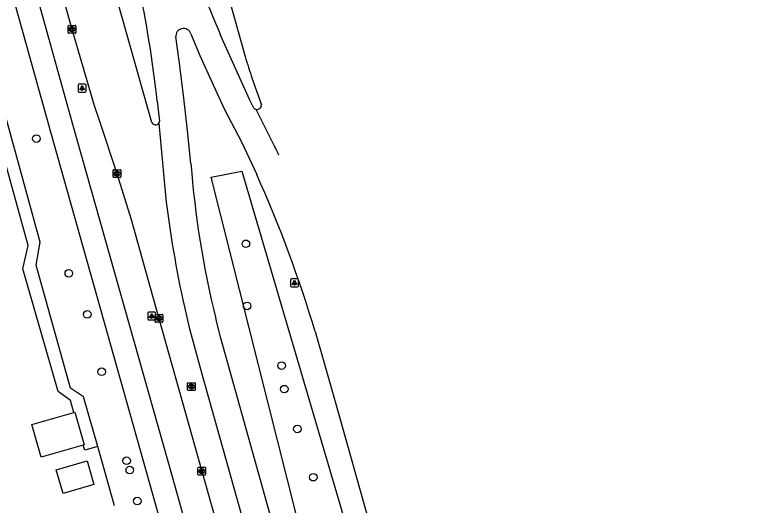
# Model space of a CAD drawing. Extents: x 158461 to 159795, y 387220 to 388672.
# Drawn here: x 159668.4 to 159762.4, y 388047.3 to 388110.5 of the extents above; entities that cross this region are included whole.
import ezdxf

# ---------------------------------------------------------------- set-up
doc = ezdxf.new("R2010")
doc.units = 0
for name, color, linetype in [('IMGEO_Berm_groen', 7, 'Continuous'), ('IMGEO_Boom', 7, 'Continuous'), ('IMGEO_Fietspad_gesloten', 7, 'Continuous'), ('IMGEO_Kolk', 7, 'Continuous'), ('IMGEO_Lichtpunt', 7, 'Continuous'), ('IMGEO_OVBaan_gesloten', 7, 'Continuous'), ('IMGEO_Pand', 7, 'Continuous'), ('IMGEO_Rijbaan_regionaal_gesloten', 7, 'Continuous'), ('IMGEO_Rioolput', 7, 'Continuous'), ('IMGEO_Voetpad_open', 7, 'Continuous')]:
    doc.layers.add(name, color=color, linetype=linetype)

msp = doc.modelspace()

# ---------------------------------------------------------------- linework, layer by layer
at = {"layer": 'IMGEO_Berm_groen'}
for points in [[(159726.858, 387965.154), (159719.152, 387992.089), (159718.836, 387993.193), (159709.57, 388026.682), (159693.688, 388089.539), (159697.615, 388090.324), (159725.968, 387994.039), (159733.401, 387966.816)], [(159681.26, 388047.286), (159679.084, 388054.896)]]:
    msp.add_lwpolyline(points, dxfattribs=at)
at = {"layer": 'IMGEO_Boom'}
for centre in [(159671.195, 388094.508), (159698.151, 388080.98), (159675.367, 388077.183), (159698.319, 388073.001), (159677.738, 388071.898), (159702.756, 388065.316), (159679.598, 388064.529), (159703.09, 388062.293), (159704.786, 388057.184), (159682.798, 388053.079), (159683.218, 388051.886), (159706.833, 388050.97), (159684.173, 388047.895)]:
    msp.add_circle(centre, 0.489, dxfattribs=at)
at = {"layer": 'IMGEO_Fietspad_gesloten'}
for points in [[(159719.293, 387941.833), (159710.205, 387974.098), (159706.965, 387985.823), (159699.595, 388012.088), (159688.704, 388051.001), (159675.816, 388096.643), (159672.816, 388107.446), (159668.055, 388124.522), (159662.165, 388145.161), (159661.289, 388148.426)], [(159660.304, 388140.704), (159661.947, 388135.028), (159664.534, 388125.683), (159669.802, 388106.904), (159673.015, 388095.37), (159685.789, 388050.048), (159696.558, 388011.582), (159703.942, 387985.301)]]:
    msp.add_lwpolyline(points, dxfattribs=at)
at = {"layer": 'IMGEO_Kolk'}
for p, q in [((159675.272, 388108.137), (159675.272, 388108.989)), ((159675.347, 388109.063), (159676.199, 388109.063)), ((159675.76, 388108.843), (159675.785, 388108.843)), ((159676.273, 388108.989), (159676.273, 388108.137)), ((159676.199, 388108.063), (159675.347, 388108.063)), ((159675.783, 388108.283), (159675.758, 388108.283)), ((159681.141, 388090.515), (159681.993, 388090.515)), ((159681.066, 388089.589), (159681.066, 388090.441)), ((159681.577, 388089.735), (159681.552, 388089.735)), ((159681.554, 388090.295), (159681.579, 388090.295)), ((159682.067, 388090.441), (159682.067, 388089.589)), ((159681.993, 388089.515), (159681.141, 388089.515)), ((159686.471, 388070.97), (159686.471, 388071.822)), ((159686.546, 388071.896), (159687.398, 388071.896)), ((159686.959, 388071.676), (159686.984, 388071.676)), ((159687.472, 388071.822), (159687.472, 388070.97)), ((159687.398, 388070.896), (159686.546, 388070.896)), ((159686.982, 388071.116), (159686.957, 388071.116)), ((159691.976, 388051.323), (159691.976, 388052.175)), ((159692.051, 388052.249), (159692.903, 388052.249)), ((159692.464, 388052.029), (159692.489, 388052.029)), ((159692.977, 388052.175), (159692.977, 388051.323)), ((159692.903, 388051.249), (159692.051, 388051.249)), ((159692.487, 388051.469), (159692.462, 388051.469))]:
    msp.add_line(p, q, dxfattribs=at)
for points in [[(159675.272, 388108.137), (159675.272, 388108.989)], [(159675.347, 388109.063), (159676.199, 388109.063)], [(159675.593, 388108.763), (159675.716, 388108.763), (159675.716, 388108.612), (159675.846, 388108.763), (159676.01, 388108.763), (159675.864, 388108.612), (159676.017, 388108.363), (159675.865, 388108.363), (159675.78, 388108.527), (159675.716, 388108.46), (159675.716, 388108.363), (159675.593, 388108.363), (159675.593, 388108.763)], [(159676.273, 388108.989), (159676.273, 388108.137)], [(159676.199, 388108.063), (159675.347, 388108.063)], [(159681.141, 388090.515), (159681.993, 388090.515)], [(159681.066, 388089.589), (159681.066, 388090.441)], [(159681.387, 388090.215), (159681.51, 388090.215), (159681.51, 388090.064), (159681.64, 388090.215), (159681.804, 388090.215), (159681.658, 388090.064), (159681.811, 388089.815), (159681.659, 388089.815), (159681.574, 388089.979), (159681.51, 388089.912), (159681.51, 388089.815), (159681.387, 388089.815), (159681.387, 388090.215)], [(159682.067, 388090.441), (159682.067, 388089.589)], [(159681.993, 388089.515), (159681.141, 388089.515)], [(159686.471, 388070.97), (159686.471, 388071.822)], [(159686.546, 388071.896), (159687.398, 388071.896)], [(159687.472, 388071.822), (159687.472, 388070.97)], [(159687.398, 388070.896), (159686.546, 388070.896)], [(159686.792, 388071.596), (159686.915, 388071.596), (159686.915, 388071.445), (159687.045, 388071.596), (159687.209, 388071.596), (159687.063, 388071.445), (159687.216, 388071.196), (159687.064, 388071.196), (159686.979, 388071.36), (159686.915, 388071.293), (159686.915, 388071.196), (159686.792, 388071.196), (159686.792, 388071.596)], [(159691.976, 388051.323), (159691.976, 388052.175)], [(159692.051, 388052.249), (159692.903, 388052.249)], [(159692.297, 388051.949), (159692.42, 388051.949), (159692.42, 388051.798), (159692.55, 388051.949), (159692.714, 388051.949), (159692.568, 388051.798), (159692.721, 388051.549), (159692.569, 388051.549), (159692.484, 388051.713), (159692.42, 388051.646), (159692.42, 388051.549), (159692.297, 388051.549), (159692.297, 388051.949)], [(159692.977, 388052.175), (159692.977, 388051.323)], [(159692.903, 388051.249), (159692.051, 388051.249)]]:
    msp.add_lwpolyline(points, dxfattribs=at)
for centre, start, end in [((159675.349, 388108.987), 91.55205, 178.44795), ((159675.349, 388108.987), 91.55205, 178.44795), ((159676.197, 388108.987), 1.55205, 88.44795), ((159676.197, 388108.987), 1.55205, 88.44795), ((159675.349, 388108.139), 181.55205, 268.44795), ((159675.349, 388108.139), 181.55205, 268.44795), ((159676.197, 388108.139), 271.55205, 358.44795), ((159676.197, 388108.139), 271.55205, 358.44795), ((159681.143, 388090.439), 91.55205, 178.44795), ((159681.143, 388090.439), 91.55205, 178.44795), ((159681.991, 388090.439), 1.55205, 88.44795), ((159681.991, 388090.439), 1.55205, 88.44795), ((159681.143, 388089.591), 181.55205, 268.44795), ((159681.143, 388089.591), 181.55205, 268.44795), ((159681.991, 388089.591), 271.55205, 358.44795), ((159681.991, 388089.591), 271.55205, 358.44795), ((159686.548, 388071.82), 91.55205, 178.44795), ((159686.548, 388071.82), 91.55205, 178.44795), ((159687.396, 388071.82), 1.55205, 88.44795), ((159687.396, 388071.82), 1.55205, 88.44795), ((159686.548, 388070.972), 181.55205, 268.44795), ((159686.548, 388070.972), 181.55205, 268.44795), ((159687.396, 388070.972), 271.55205, 358.44795), ((159687.396, 388070.972), 271.55205, 358.44795), ((159692.053, 388052.173), 91.55205, 178.44795), ((159692.053, 388052.173), 91.55205, 178.44795), ((159692.901, 388052.173), 1.55205, 88.44795), ((159692.901, 388052.173), 1.55205, 88.44795), ((159692.053, 388051.325), 181.55205, 268.44795), ((159692.053, 388051.325), 181.55205, 268.44795), ((159692.901, 388051.325), 271.55205, 358.44795), ((159692.901, 388051.325), 271.55205, 358.44795)]:
    msp.add_arc(centre, 0.0765, start, end, dxfattribs=at)
for centre, major_axis, ratio, start_param, end_param in [((159675.759, 388108.563), (-0.387, 0.002), 0.722429, 4.712389, 7.853982), ((159675.784, 388108.563), (-0.39, 0.002), 0.717154, 1.570796, 4.712389), ((159681.553, 388090.015), (-0.387, 0.002), 0.722429, 4.712389, 7.853982), ((159681.578, 388090.015), (-0.39, 0.002), 0.717154, 1.570796, 4.712389), ((159686.958, 388071.396), (-0.387, 0.002), 0.722429, 4.712389, 7.853982), ((159686.983, 388071.396), (-0.39, 0.002), 0.717154, 1.570796, 4.712389), ((159692.463, 388051.749), (-0.387, 0.002), 0.722429, 4.712389, 7.853982), ((159692.488, 388051.749), (-0.39, 0.002), 0.717154, 1.570796, 4.712389)]:
    msp.add_ellipse(centre, major_axis=major_axis, ratio=ratio, start_param=start_param, end_param=end_param, dxfattribs=at)
at = {"layer": 'IMGEO_Lichtpunt'}
for p, q in [((159676.585, 388101.396), (159676.585, 388100.589)), ((159676.585, 388101.396), (159676.585, 388100.589)), ((159677.487, 388101.491), (159676.679, 388101.491)), ((159677.487, 388101.491), (159676.679, 388101.491)), ((159677.581, 388100.589), (159677.581, 388101.396)), ((159677.581, 388100.589), (159677.581, 388101.396)), ((159676.679, 388100.495), (159677.487, 388100.495)), ((159676.679, 388100.495), (159677.487, 388100.495)), ((159703.912, 388076.368), (159703.912, 388075.561)), ((159703.912, 388076.368), (159703.912, 388075.561)), ((159704.814, 388076.463), (159704.006, 388076.463)), ((159704.814, 388076.463), (159704.006, 388076.463)), ((159704.908, 388075.561), (159704.908, 388076.368)), ((159704.908, 388075.561), (159704.908, 388076.368)), ((159704.006, 388075.467), (159704.814, 388075.467)), ((159704.006, 388075.467), (159704.814, 388075.467)), ((159685.539, 388072.099), (159685.539, 388071.292)), ((159685.539, 388072.099), (159685.539, 388071.292)), ((159686.441, 388072.194), (159685.633, 388072.194)), ((159686.441, 388072.194), (159685.633, 388072.194)), ((159686.535, 388071.292), (159686.535, 388072.099)), ((159686.535, 388071.292), (159686.535, 388072.099)), ((159685.633, 388071.198), (159686.441, 388071.198)), ((159685.633, 388071.198), (159686.441, 388071.198))]:
    msp.add_line(p, q, dxfattribs=at)
for points in [[(159676.959, 388101.06), (159676.998, 388101.032), (159676.81, 388100.77), (159676.772, 388100.797), (159676.959, 388101.06)], [(159677.061, 388101.012), (159677.108, 388101.012), (159677.108, 388100.69), (159677.061, 388100.69), (159677.061, 388101.012)], [(159677.171, 388101.032), (159677.209, 388101.059), (159677.396, 388100.797), (159677.357, 388100.769), (159677.171, 388101.032)], [(159704.286, 388076.032), (159704.325, 388076.004), (159704.137, 388075.742), (159704.099, 388075.769), (159704.286, 388076.032)], [(159704.388, 388075.984), (159704.435, 388075.984), (159704.435, 388075.662), (159704.388, 388075.662), (159704.388, 388075.984)], [(159704.498, 388076.004), (159704.536, 388076.031), (159704.723, 388075.769), (159704.684, 388075.741), (159704.498, 388076.004)], [(159685.913, 388071.763), (159685.952, 388071.735), (159685.764, 388071.473), (159685.726, 388071.5), (159685.913, 388071.763)], [(159686.015, 388071.715), (159686.062, 388071.715), (159686.062, 388071.393), (159686.015, 388071.393), (159686.015, 388071.715)], [(159686.125, 388071.735), (159686.163, 388071.762), (159686.35, 388071.5), (159686.311, 388071.472), (159686.125, 388071.735)]]:
    msp.add_lwpolyline(points, dxfattribs=at)
for centre in [(159677.084, 388101.194), (159704.411, 388076.166), (159686.038, 388071.897)]:
    msp.add_circle(centre, 0.0994, dxfattribs=at)
for centre, start, end in [((159676.679, 388101.396), 90, 180), ((159676.679, 388101.396), 90, 180), ((159677.487, 388101.396), 0, 90), ((159677.487, 388101.396), 0, 90), ((159676.679, 388100.589), 180, 270), ((159676.679, 388100.589), 180, 270), ((159677.487, 388100.589), 270, 0), ((159677.487, 388100.589), 270, 360), ((159704.006, 388076.368), 90, 180), ((159704.006, 388076.368), 90, 180), ((159704.814, 388076.368), 0, 90), ((159704.814, 388076.368), 0, 90), ((159704.006, 388075.561), 180, 270), ((159704.006, 388075.561), 180, 270), ((159704.814, 388075.561), 270, 0), ((159704.814, 388075.561), 270, 360), ((159685.633, 388072.099), 90, 180), ((159685.633, 388072.099), 90, 180), ((159686.441, 388072.099), 0, 90), ((159686.441, 388072.099), 0, 90), ((159685.633, 388071.292), 180, 270), ((159685.633, 388071.292), 180, 270), ((159686.441, 388071.292), 270, 0), ((159686.441, 388071.292), 270, 360)]:
    msp.add_arc(centre, 0.0946, start, end, dxfattribs=at)
at = {"layer": 'IMGEO_OVBaan_gesloten'}
for points in [[(159691.076, 388091.329), (159690.663, 388095.568), (159690.143, 388100.083), (159689.591, 388104.49), (159689.125, 388107.59)], [(159691.066, 388107.989), (159692.24, 388105.187), (159693.924, 388101.424), (159695.457, 388098.186), (159697.53, 388094.178), (159699.551, 388089.905)], [(159699.175, 388098.436), (159698.664, 388099.445), (159694.91, 388107.795)], [(159686.757, 388099.309), (159687.042, 388096.768)], [(159701.681, 388093.892), (159699.48, 388098.267)], [(159686.945, 388096.502), (159687.81, 388087.237)], [(159690.247, 388072.875), (159690.863, 388070.203), (159692.413, 388064.553), (159703.452, 388025.178), (159713.268, 387990.016), (159732.591, 387921.282), (159734.73, 387913.778), (159739.359, 387897.267), (159743.331, 387883.05), (159744.564, 387878.664)], [(159747.834, 387880.272), (159735.911, 387922.812), (159716.822, 387990.637), (159706.964, 388025.892), (159694.93, 388068.864), (159694.291, 388071.37)], [(159707.057, 388069.688), (159709.542, 388060.989), (159716.772, 388035.358), (159734.803, 387971.44), (159747.429, 387926.601), (159755.519, 387897.675), (159758.398, 387887.256), (159760.039, 387881.617), (159762.437, 387872.897)]]:
    msp.add_lwpolyline(points, dxfattribs=at)
for centre, radius, start, end in [((159813.188, 388159.236), 128.98, 197.41335, 203.50499), ((159537.958, 388082.967), 149.694, 6.26743, 12.18548), ((159690.121, 388107.667), 0.999, 18.8391, 184.39319), ((159699.584, 388098.815), 0.557, 222.77884, 259.23963), ((159686.518, 388096.808), 0.525, 324.32991, 355.60014), ((159555.484, 388024.72), 161.736, 24.73377, 25.32092), ((159812.216, 388100.604), 121.495, 184.3782, 193.92303), ((159551.735, 388023.523), 162.037, 16.55299, 24.18408), ((159822.941, 388102.779), 136.022, 186.56093, 192.69996)]:
    msp.add_arc(centre, radius, start, end, dxfattribs=at)
at = {"layer": 'IMGEO_Pand'}
for points in [[(159677.226, 388055.098), (159671.802, 388053.547), (159670.604, 388057.732), (159676.031, 388059.285)], [(159676.031, 388059.285), (159676.13, 388059.313), (159677.328, 388055.127), (159677.228, 388055.098), (159677.226, 388055.098)], [(159673.755, 388051.922), (159677.713, 388053.055), (159678.58, 388050.021), (159674.623, 388048.889), (159673.755, 388051.922)]]:
    msp.add_lwpolyline(points, dxfattribs=at)
at = {"layer": 'IMGEO_Rijbaan_regionaal_gesloten'}
for points in [[(159664.352, 388149.247), (159665.125, 388146.48), (159670.66, 388126.826), (159675.773, 388108.563), (159678.631, 388098.784), (159679.26, 388096.877), (159681.567, 388090.015), (159683.381, 388084.103), (159686.972, 388071.396), (159692.477, 388051.749), (159698.019, 388032.105), (159703.253, 388013.426), (159708.787, 387993.78), (159711.14, 387985.409), (159714.004, 387975.105), (159719.369, 387955.862)], [(159692.299, 388125.581), (159698.052, 388105.075)], [(159686.051, 388096.562), (159685.565, 388098.248), (159678.722, 388122.57)], [(159698.976, 388102.211), (159700.15, 388098.838)]]:
    msp.add_lwpolyline(points, dxfattribs=at)
for centre, radius, start, end in [((159779.715, 388129.84), 85.335, 196.87071, 198.89136), ((159699.589, 388098.818), 0.561, 258.78578, 2.09206), ((159686.517, 388096.809), 0.527, 207.94599, 324.37481)]:
    msp.add_arc(centre, radius, start, end, dxfattribs=at)
at = {"layer": 'IMGEO_Rioolput'}
for p, q in [((159690.646, 388062.199), (159690.646, 388063.051)), ((159690.721, 388063.125), (159691.573, 388063.125)), ((159691.157, 388062.345), (159691.132, 388062.345)), ((159691.134, 388062.905), (159691.159, 388062.905)), ((159691.647, 388063.051), (159691.647, 388062.199)), ((159691.573, 388062.125), (159690.721, 388062.125))]:
    msp.add_line(p, q, dxfattribs=at)
for points in [[(159690.646, 388062.199), (159690.646, 388063.051)], [(159690.721, 388063.125), (159691.573, 388063.125)], [(159691.235, 388062.823), (159690.983, 388062.825), (159690.983, 388062.425)], [(159690.983, 388062.425), (159691.107, 388062.425), (159691.107, 388062.587), (159691.118, 388062.587)], [(159691.161, 388062.744), (159691.107, 388062.744), (159691.107, 388062.663)], [(159691.107, 388062.663), (159691.159, 388062.663)], [(159691.165, 388062.558), (159691.236, 388062.425), (159691.376, 388062.425), (159691.311, 388062.551)], [(159691.647, 388063.051), (159691.647, 388062.199)], [(159691.573, 388062.125), (159690.721, 388062.125)]]:
    msp.add_lwpolyline(points, dxfattribs=at)
for centre, radius, start, end in [((159690.723, 388063.049), 0.0765, 91.55205, 178.44795), ((159690.723, 388063.049), 0.0765, 91.55205, 178.44795), ((159691.117, 388062.534), 0.0533, 26.02933, 88.69889), ((159691.143, 388062.852), 0.19, 274.7715, 282.96867), ((159691.167, 388062.648), 0.0964, 77.00612, 93.18647), ((159691.181, 388062.705), 0.0378, 276.66336, 79.67722), ((159691.234, 388062.713), 0.109, 350.36119, 89.41601), ((159691.232, 388062.713), 0.112, 277.58423, 350.98172), ((159691.216, 388062.498), 0.108, 29.51342, 73.79051), ((159691.571, 388063.049), 0.0765, 1.55205, 88.44795), ((159691.571, 388063.049), 0.0765, 1.55205, 88.44795), ((159690.723, 388062.201), 0.0765, 181.55205, 268.44795), ((159690.723, 388062.201), 0.0765, 181.55205, 268.44795), ((159691.571, 388062.201), 0.0765, 271.55205, 358.44795), ((159691.571, 388062.201), 0.0765, 271.55205, 358.44795)]:
    msp.add_arc(centre, radius, start, end, dxfattribs=at)
for centre, major_axis, ratio, start_param, end_param in [((159691.133, 388062.625), (-0.387, 0.002), 0.722429, 4.712389, 7.853982), ((159691.158, 388062.625), (-0.39, 0.002), 0.717154, 1.570796, 4.712389)]:
    msp.add_ellipse(centre, major_axis=major_axis, ratio=ratio, start_param=start_param, end_param=end_param, dxfattribs=at)
at = {"layer": 'IMGEO_Voetpad_open'}
for points in [[(159679.084, 388054.896), (159677.247, 388061.319), (159675.585, 388062.439), (159671.149, 388078.236), (159671.662, 388081.209), (159665.403, 388103.859)], [(159676.031, 388059.285), (159675.583, 388060.849), (159673.981, 388061.979), (159669.471, 388077.747), (159670.155, 388080.784), (159664.44, 388101.345)], [(159679.084, 388054.896), (159677.42, 388054.427), (159677.226, 388055.098)]]:
    msp.add_lwpolyline(points, dxfattribs=at)

doc.saveas('drawing.dxf')
